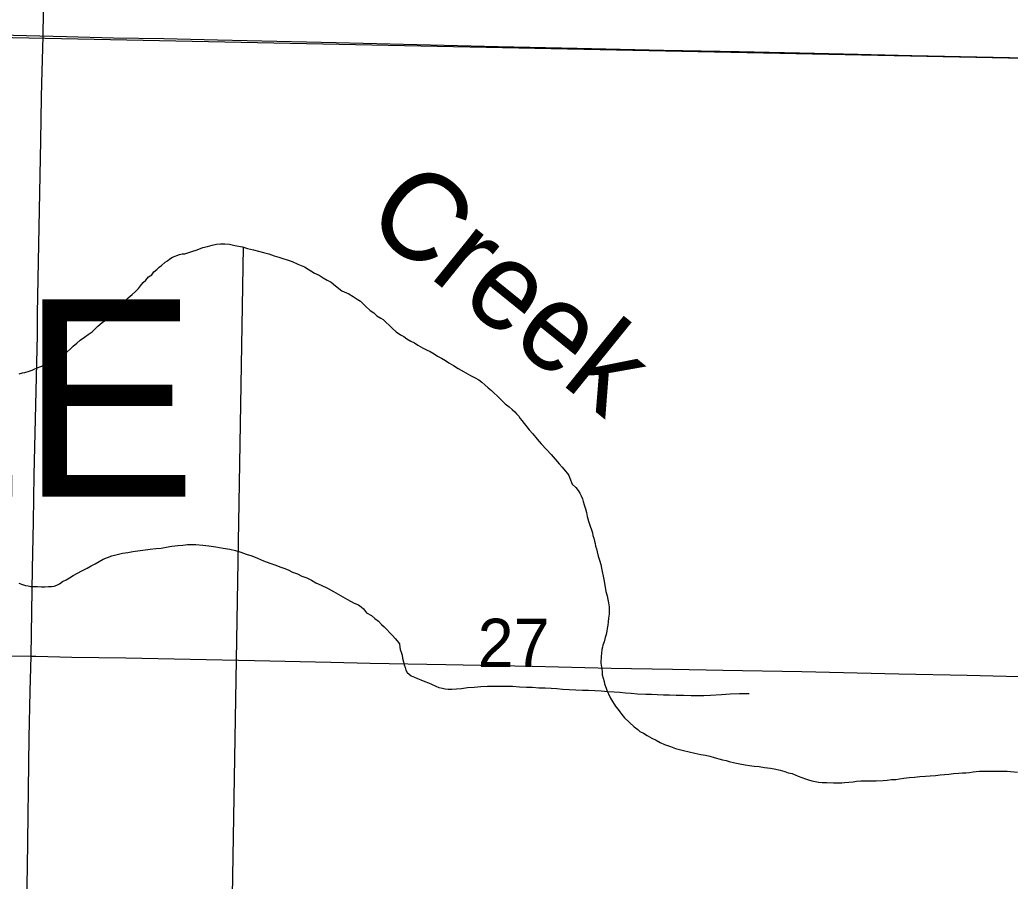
# Model space of a CAD drawing. Extents: x 2.4 to 73.1, y 4.5 to 25.6.
# Drawn here: x 47.5693 to 47.9973, y 19.1776 to 19.5498 of the extents above; entities that cross this region are included whole.
import ezdxf

# ---------------------------------------------------------------- set-up
doc = ezdxf.new("R2010")
doc.units = 0
for name, color, linetype in [('GM_X_Minor_Lake_Text', 7, 'Continuous'), ('GM_X_Minor_River', 7, 'Continuous'), ('GM_X_Section', 7, 'Continuous'), ('GM_X_Section_Text', 7, 'Continuous'), ('GM_X_State_Route', 7, 'Continuous'), ('GM_X_Township_Road', 7, 'Continuous'), ('GM_X_Township_Text', 7, 'Continuous')]:
    doc.layers.add(name, color=color, linetype=linetype)

msp = doc.modelspace()

# ---------------------------------------------------------------- linework, layer by layer
at = {"layer": 'GM_X_Minor_River'}
for points in [[(47.56896, 19.39688), (47.57049, 19.39726), (47.57144, 19.39745), (47.57334, 19.39801), (47.57467, 19.39839), (47.57581, 19.39895), (47.57791, 19.3999), (47.58, 19.40065), (47.5819, 19.4016), (47.58381, 19.40235), (47.58571, 19.40349), (47.58723, 19.40443), (47.58857, 19.40519), (47.58971, 19.40633), (47.59104, 19.40746), (47.59238, 19.40879), (47.5939, 19.41012), (47.59542, 19.41144), (47.59733, 19.41277), (47.59885, 19.4139), (47.60057, 19.41504), (47.60171, 19.41617), (47.60304, 19.4175), (47.60495, 19.41902), (47.60685, 19.42053), (47.60838, 19.42167), (47.60952, 19.4228), (47.61047, 19.42375), (47.61143, 19.42489), (47.61295, 19.4264), (47.61447, 19.42792), (47.61619, 19.42963), (47.6179, 19.43114), (47.61924, 19.43247), (47.62057, 19.43379), (47.62152, 19.43493), (47.62267, 19.43626), (47.62381, 19.43739), (47.62496, 19.43872), (47.62629, 19.43967), (47.62724, 19.441), (47.62857, 19.44194), (47.62953, 19.44289), (47.63048, 19.44365), (47.63219, 19.44516), (47.63315, 19.44573), (47.6341, 19.44649), (47.63524, 19.44724), (47.63829, 19.44838), (47.63943, 19.44875), (47.64057, 19.44875), (47.64152, 19.44894), (47.64361, 19.44969), (47.6459, 19.45044), (47.64837, 19.45139), (47.65046, 19.45195), (47.65236, 19.45252), (47.65427, 19.45289), (47.65598, 19.45308), (47.65788, 19.45307), (47.65997, 19.45287), (47.66225, 19.4523), (47.66548, 19.45172), (47.66776, 19.45095), (47.67023, 19.45037), (47.67251, 19.4498), (47.6746, 19.44922), (47.67689, 19.44864), (47.67916, 19.44788), (47.68126, 19.4473), (47.68297, 19.44673), (47.68487, 19.44615), (47.68696, 19.44538), (47.68942, 19.44424), (47.69095, 19.44366), (47.69228, 19.44309), (47.69664, 19.44042), (47.69873, 19.43946), (47.70044, 19.43831), (47.70215, 19.43736), (47.70386, 19.4364)], [(47.66586, 19.45153), (47.65782, 18.97606)], [(47.70386, 19.4364), (47.70576, 19.43488), (47.70842, 19.43278), (47.71146, 19.43144), (47.71335, 19.43029), (47.71506, 19.42915), (47.71658, 19.42819), (47.71772, 19.42705), (47.71886, 19.42591), (47.72076, 19.42419), (47.72228, 19.42324), (47.7236, 19.4219), (47.72531, 19.42095), (47.72626, 19.42037), (47.7274, 19.41923), (47.72911, 19.41771), (47.73025, 19.41656), (47.73196, 19.41504), (47.73385, 19.4137), (47.73518, 19.41294), (47.73651, 19.41198), (47.73822, 19.41103), (47.73993, 19.41026), (47.74126, 19.40931), (47.74335, 19.40816), (47.74506, 19.40721), (47.74658, 19.40644), (47.74829, 19.40549), (47.74981, 19.40453), (47.75151, 19.40358), (47.75322, 19.40262), (47.75474, 19.40167), (47.75664, 19.40052), (47.75873, 19.39919), (47.76101, 19.39785), (47.76405, 19.39613), (47.76614, 19.39517), (47.76766, 19.39422), (47.76899, 19.39327), (47.77032, 19.39212), (47.77164, 19.39079), (47.77316, 19.38964), (47.7743, 19.3885), (47.77563, 19.38735), (47.77904, 19.38392), (47.78075, 19.38259), (47.78208, 19.38144), (47.78322, 19.38049), (47.78398, 19.37954), (47.78493, 19.37859), (47.7855, 19.37763), (47.78625, 19.37668), (47.7872, 19.37535), (47.78834, 19.37401), (47.78948, 19.37268), (47.791, 19.37097), (47.79289, 19.36868), (47.7946, 19.36659), (47.79687, 19.36411), (47.79896, 19.36201), (47.80067, 19.35992), (47.80238, 19.35801), (47.8037, 19.35649), (47.80503, 19.35496), (47.80598, 19.35382), (47.80655, 19.35287), (47.80692, 19.35173), (47.80806, 19.34925), (47.80958, 19.34773), (47.81053, 19.34639), (47.81128, 19.34525), (47.81185, 19.34411), (47.81242, 19.34278), (47.8128, 19.34164), (47.81317, 19.34031), (47.81374, 19.33859), (47.81412, 19.33688), (47.8145, 19.33517), (47.81506, 19.33327), (47.81582, 19.33099), (47.81638, 19.32946), (47.81676, 19.32813), (47.81695, 19.32699), (47.81733, 19.32585), (47.8177, 19.32452), (47.81789, 19.32357), (47.81808, 19.32243), (47.81846, 19.32129), (47.81884, 19.31996), (47.81921, 19.31805), (47.81978, 19.31634), (47.82035, 19.31444), (47.82072, 19.31292), (47.82166, 19.30797), (47.82204, 19.3055), (47.8226, 19.30284), (47.82317, 19.30094), (47.82335, 19.29942), (47.82373, 19.2979), (47.82392, 19.29619), (47.82392, 19.29523)], [(47.56894, 19.30637), (47.57046, 19.30579), (47.57179, 19.30541), (47.57293, 19.30522), (47.57407, 19.30502), (47.57521, 19.30502), (47.57692, 19.30501), (47.57863, 19.30482), (47.58016, 19.30481), (47.58168, 19.305), (47.58301, 19.305), (47.58415, 19.30518), (47.58529, 19.30556), (47.58643, 19.30613), (47.58776, 19.30707), (47.58929, 19.30783), (47.59081, 19.30877), (47.59233, 19.30972), (47.59424, 19.31066), (47.59614, 19.3118), (47.59842, 19.31293), (47.60014, 19.31388), (47.60185, 19.31482), (47.60356, 19.31577), (47.60528, 19.31671), (47.60718, 19.31747), (47.60908, 19.31822), (47.61137, 19.31879), (47.61365, 19.31935), (47.61593, 19.31972), (47.61821, 19.3201), (47.62563, 19.32103), (47.6281, 19.3214), (47.63038, 19.32158), (47.63248, 19.32196), (47.63495, 19.32233), (47.63761, 19.3227), (47.6397, 19.32289), (47.64179, 19.32307), (47.6437, 19.32306), (47.64541, 19.32306)], [(47.64541, 19.32306), (47.64845, 19.32286), (47.65092, 19.32247), (47.65396, 19.32208), (47.65719, 19.3215), (47.66004, 19.32112), (47.66251, 19.32054), (47.66479, 19.31977), (47.66707, 19.319), (47.66954, 19.31824), (47.67201, 19.31728), (47.67467, 19.31613), (47.67733, 19.31498), (47.67999, 19.31421), (47.6817, 19.31345), (47.68341, 19.31287), (47.68531, 19.31211), (47.68721, 19.31115), (47.6893, 19.31039), (47.6912, 19.30943), (47.69329, 19.30866), (47.69538, 19.30771), (47.69728, 19.30656), (47.69956, 19.30561), (47.70222, 19.30427), (47.70488, 19.30274), (47.70792, 19.30102), (47.71095, 19.2993), (47.7138, 19.29777), (47.7157, 19.29701), (47.71684, 19.29624), (47.71779, 19.29529), (47.71912, 19.29358), (47.72121, 19.29243), (47.72273, 19.29109), (47.72424, 19.28995), (47.72557, 19.28862), (47.72671, 19.28747), (47.73032, 19.28385), (47.73146, 19.28252), (47.7324, 19.28156), (47.73335, 19.28023), (47.73354, 19.27871), (47.73373, 19.27776), (47.7341, 19.27662), (47.73448, 19.27529), (47.73467, 19.27395), (47.73505, 19.27243), (47.73542, 19.2711), (47.7358, 19.26996), (47.73618, 19.26882), (47.73675, 19.26787), (47.73846, 19.26634), (47.73979, 19.26577), (47.74112, 19.26519), (47.74264, 19.26462), (47.74435, 19.26385), (47.74587, 19.26328), (47.7472, 19.26271), (47.74909, 19.26194), (47.75042, 19.26137), (47.75194, 19.26098), (47.75309, 19.26079), (47.75442, 19.26059), (47.75594, 19.26059), (47.75803, 19.26077), (47.76012, 19.26096), (47.76278, 19.26133), (47.76564, 19.26151), (47.76849, 19.26169), (47.77134, 19.26187), (47.77571, 19.26186), (47.77895, 19.26185), (47.78218, 19.26184), (47.78522, 19.26164), (47.78826, 19.26145), (47.79092, 19.26144), (47.79358, 19.26124), (47.79625, 19.26123), (47.79891, 19.26103), (47.80138, 19.26084), (47.80385, 19.26064), (47.81241, 19.26023), (47.81507, 19.26023), (47.81773, 19.26003), (47.82058, 19.25983), (47.82343, 19.25963), (47.82609, 19.25944), (47.82857, 19.25924), (47.83104, 19.25904), (47.83351, 19.25884), (47.83617, 19.25865), (47.83978, 19.25845), (47.84225, 19.25844), (47.84472, 19.25824), (47.84739, 19.25823), (47.85005, 19.25823), (47.8529, 19.25803), (47.85613, 19.25802), (47.85936, 19.25782), (47.86202, 19.25781)], [(47.82392, 19.29523), (47.82391, 19.29428), (47.82391, 19.29296), (47.82372, 19.29124), (47.82352, 19.28972), (47.82333, 19.28821), (47.82314, 19.28688), (47.82294, 19.28574), (47.82275, 19.28422), (47.82218, 19.28289), (47.82179, 19.28099), (47.82122, 19.27966), (47.82103, 19.27871), (47.82084, 19.27776), (47.82064, 19.27605), (47.82045, 19.27491), (47.82045, 19.27396), (47.82044, 19.27282), (47.82044, 19.27187), (47.82063, 19.27016), (47.82082, 19.26921), (47.82101, 19.26807), (47.821, 19.26674), (47.82138, 19.26541), (47.82176, 19.26388), (47.82194, 19.26293), (47.8227, 19.26103), (47.82308, 19.2597), (47.82365, 19.25856), (47.82459, 19.25665), (47.82535, 19.25532), (47.82611, 19.25418), (47.82706, 19.25285), (47.82782, 19.25189), (47.82857, 19.25075), (47.82952, 19.24961), (47.83066, 19.24828), (47.83483, 19.24427), (47.83635, 19.24313), (47.8373, 19.24237), (47.83882, 19.2416), (47.84034, 19.24065), (47.84243, 19.2395), (47.84433, 19.23854), (47.84604, 19.23759), (47.84794, 19.23663), (47.85041, 19.23587), (47.85269, 19.23491), (47.85611, 19.23414), (47.85858, 19.23356), (47.86105, 19.23298), (47.86352, 19.23241), (47.86561, 19.23202), (47.86751, 19.23164), (47.86941, 19.23106), (47.87131, 19.23048), (47.87302, 19.2301), (47.87454, 19.22972), (47.87587, 19.22933), (47.87834, 19.22875), (47.88043, 19.22837), (47.88271, 19.22798), (47.88461, 19.2276), (47.8867, 19.2274), (47.8888, 19.2272), (47.89108, 19.22682), (47.89374, 19.22643), (47.89602, 19.22604), (47.89792, 19.22566), (47.89982, 19.22508), (47.90134, 19.22451), (47.90305, 19.22412), (47.90438, 19.22355), (47.90571, 19.22297), (47.90723, 19.2224), (47.90875, 19.22183), (47.91008, 19.22144), (47.9116, 19.22106), (47.91293, 19.22067), (47.91445, 19.22048), (47.91597, 19.22028), (47.91806, 19.22028), (47.92091, 19.22008), (47.92282, 19.22007), (47.92453, 19.22007), (47.92567, 19.22026), (47.92947, 19.22063), (47.9308, 19.22081), (47.93271, 19.221), (47.9348, 19.22099), (47.93708, 19.22098), (47.93936, 19.22098), (47.9424, 19.22116), (47.94411, 19.22134), (47.94602, 19.22153), (47.94792, 19.22152), (47.94944, 19.2219), (47.95134, 19.22208), (47.95362, 19.22246), (47.95591, 19.22264), (47.95819, 19.22282)], [(47.86202, 19.25781), (47.86488, 19.2578), (47.86773, 19.25798), (47.87248, 19.25835), (47.87629, 19.25853), (47.88028, 19.25871), (47.88408, 19.2587), (47.88449, 19.2587)], [(47.95819, 19.22282), (47.96066, 19.22301), (47.96275, 19.22319), (47.96503, 19.22337), (47.96694, 19.22356), (47.96884, 19.22374), (47.97074, 19.22393), (47.97283, 19.22411), (47.97492, 19.2243), (47.97664, 19.22448), (47.97816, 19.22448), (47.97968, 19.22466), (47.9812, 19.22485), (47.98253, 19.22503), (47.98405, 19.22522), (47.98652, 19.22521), (47.99014, 19.2252), (47.99204, 19.2252), (47.99603, 19.22519), (48.0004, 19.22479)]]:
    msp.add_lwpolyline(points, dxfattribs=at)
at = {"layer": 'GM_X_Section'}
msp.add_lwpolyline([(48.0389, 19.53251), (48.02962, 19.03095), (47.52789, 19.04042), (47.53775, 19.54273)], close=True, dxfattribs=at)
at = {"layer": 'GM_X_State_Route'}
msp.add_lwpolyline([(47.54913, 19.54357), (47.58953, 19.54262), (47.60973, 19.54211), (47.63149, 19.54175), (47.6548, 19.54114), (47.70608, 19.54004), (47.77601, 19.53825), (47.8102, 19.53756), (47.8475, 19.53675), (47.88013, 19.5361), (47.91276, 19.53538), (47.93142, 19.53498), (47.95472, 19.53442), (48.03923, 19.53274), (48.05515, 19.53242)], dxfattribs=at)
at = {"layer": 'GM_X_Township_Road'}
for points in [[(47.57415, 19.27487), (47.57452, 19.29399), (47.57478, 19.31264), (47.57525, 19.33285), (47.57552, 19.35305), (47.57694, 19.41366), (47.5769, 19.42298), (47.57844, 19.49759), (47.57864, 19.51624), (47.57885, 19.52245), (47.57936, 19.54266), (47.57962, 19.56441), (47.57987, 19.59239), (47.58023, 19.61726), (47.58041, 19.63124), (47.58083, 19.65455), (47.58151, 19.69185), (47.58216, 19.72759), (47.58241, 19.74157), (47.58263, 19.75554), (47.58287, 19.76951), (47.58322, 19.77769)], [(47.44056, 19.27752), (47.45457, 19.27709), (47.47949, 19.27671), (47.5044, 19.27627), (47.52931, 19.27567), (47.56201, 19.27507), (47.57415, 19.27487)], [(47.56955, 19.02239), (47.57001, 19.04377), (47.57045, 19.06708), (47.57047, 19.07796), (47.57089, 19.0935), (47.57151, 19.11681), (47.57211, 19.15411), (47.57267, 19.18364), (47.5734, 19.2396), (47.57385, 19.2598), (47.57415, 19.27487)], [(47.57415, 19.27487), (47.57622, 19.27482), (47.59176, 19.27447), (47.61508, 19.27413), (47.67065, 19.27297), (47.70366, 19.27229), (47.72075, 19.27189), (47.75338, 19.27122), (47.79068, 19.27054), (47.82487, 19.26975), (47.8513, 19.26927), (47.87305, 19.26876), (47.90725, 19.26824), (47.9492, 19.26721), (47.97874, 19.26659), (48.00671, 19.26592), (48.03492, 19.26516), (48.07353, 19.26412), (48.07715, 19.264)]]:
    msp.add_lwpolyline(points, dxfattribs=at)

# ---------------------------------------------------------------- texts
at = {"layer": 'GM_X_Minor_Lake_Text'}
msp.add_text('Creek', height=0.037889, rotation=321.0413, dxfattribs=at).set_placement((47.71711, 19.4621))
at = {"layer": 'GM_X_Section_Text'}
msp.add_text('27', height=0.020928, rotation=0, dxfattribs=at).set_placement((47.76713, 19.27012))
at = {"layer": 'GM_X_Township_Text'}
msp.add_text('AUGLAIZE', height=0.085227, rotation=0, dxfattribs=at).set_placement((47.08202, 19.34378))

doc.saveas('drawing.dxf')
